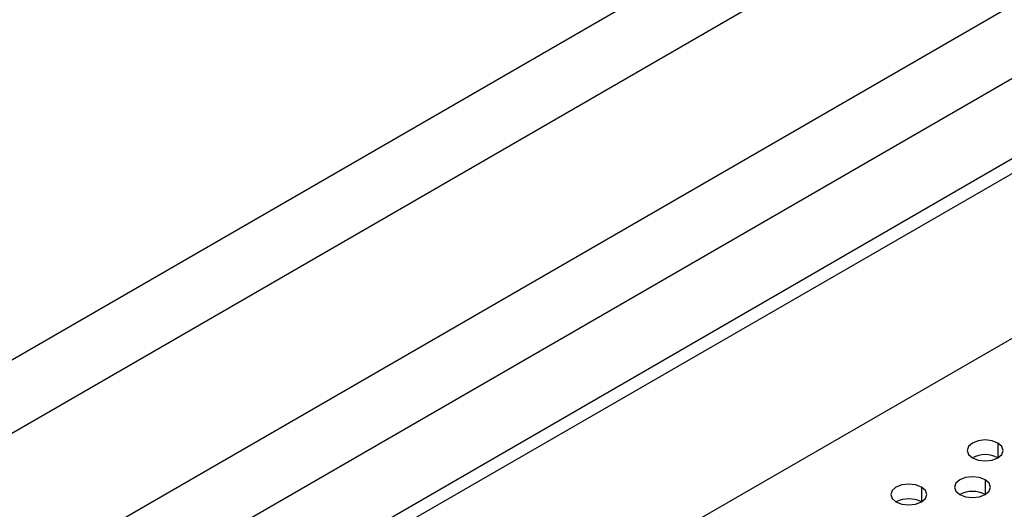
# Model space of a CAD drawing. Header units: millimetres. Extents: x 0 to 1118, y 0 to 864.
# Tile 376 of 397: x 1017.09 to 1022.55, y 717.25 to 719.97. Entities that reach past the tile are written whole.
import ezdxf

# ---------------------------------------------------------------- set-up
doc = ezdxf.new("R2010")
doc.units = ezdxf.units.MM

msp = doc.modelspace()

# ---------------------------------------------------------------- linework, layer by layer
at = {"color": 8, "linetype": 'Continuous', "lineweight": 25}
for p, q in [((1004.3526, 709.5204), (1038.3406, 729.1412)), ((1004.3526, 710.7567), (1027.2546, 723.9777)), ((1027.3581, 723.6293), (1004.3526, 710.3485)), ((1022.5147, 717.6221), (1022.5147, 717.5404)), ((1022.444, 717.418), (1022.444, 717.3363)), ((1022.0905, 717.3772), (1022.0905, 717.2955))]:
    msp.add_line(p, q, dxfattribs=at)
at = {"color": 7, "linetype": 'Continuous', "lineweight": 25}
for p, q in [((1038.4441, 728.7927), (1004.3723, 709.1235)), ((1004.8272, 708.9422), (1034.8502, 726.2741)), ((1034.9209, 726.2333), (1004.8979, 708.9014)), ((1015.1256, 713.8912), (1035.133, 725.4412))]:
    msp.add_line(p, q, dxfattribs=at)
at = {"color": 7, "linetype": 'Continuous', "lineweight": 25, "flags": 128}
for points in [[(1022.5147, 717.6221), (1022.4823, 717.6346), (1022.444, 717.639), (1022.4057, 717.6346), (1022.3733, 717.6221), (1022.3516, 717.6034), (1022.344, 717.5813), (1022.3516, 717.5592), (1022.3733, 717.5404)], [(1022.3733, 717.5404), (1022.4057, 717.5279), (1022.444, 717.5235), (1022.4823, 717.5279), (1022.5147, 717.5404), (1022.5364, 717.5592), (1022.544, 717.5813), (1022.5364, 717.6034), (1022.5147, 717.6221)], [(1022.444, 717.418), (1022.4116, 717.4305), (1022.3733, 717.4349), (1022.335, 717.4305), (1022.3026, 717.418), (1022.2809, 717.3993), (1022.2733, 717.3772), (1022.2809, 717.3551), (1022.3026, 717.3363)], [(1022.3026, 717.3363), (1022.335, 717.3238), (1022.3733, 717.3194), (1022.4116, 717.3238), (1022.444, 717.3363), (1022.4657, 717.3551), (1022.4733, 717.3772), (1022.4657, 717.3993), (1022.444, 717.418)], [(1022.0905, 717.3772), (1022.058, 717.3897), (1022.0197, 717.3941), (1021.9815, 717.3897), (1021.949, 717.3772), (1021.9274, 717.3584), (1021.9197, 717.3363), (1021.9274, 717.3142), (1021.949, 717.2955)], [(1021.949, 717.2955), (1021.9815, 717.283), (1022.0197, 717.2786), (1022.058, 717.283), (1022.0905, 717.2955), (1022.1121, 717.3142), (1022.1197, 717.3363), (1022.1121, 717.3584), (1022.0905, 717.3772)]]:
    msp.add_lwpolyline(points, dxfattribs=at)
at = {"color": 7, "linetype": 'Continuous', "lineweight": 25}
for centre in [(1022.444, 717.404), (1022.3733, 717.1999), (1022.0197, 717.159)]:
    msp.add_arc(centre, 0.1537, 62.61, 117.3846, dxfattribs=at)

doc.saveas('drawing.dxf')
